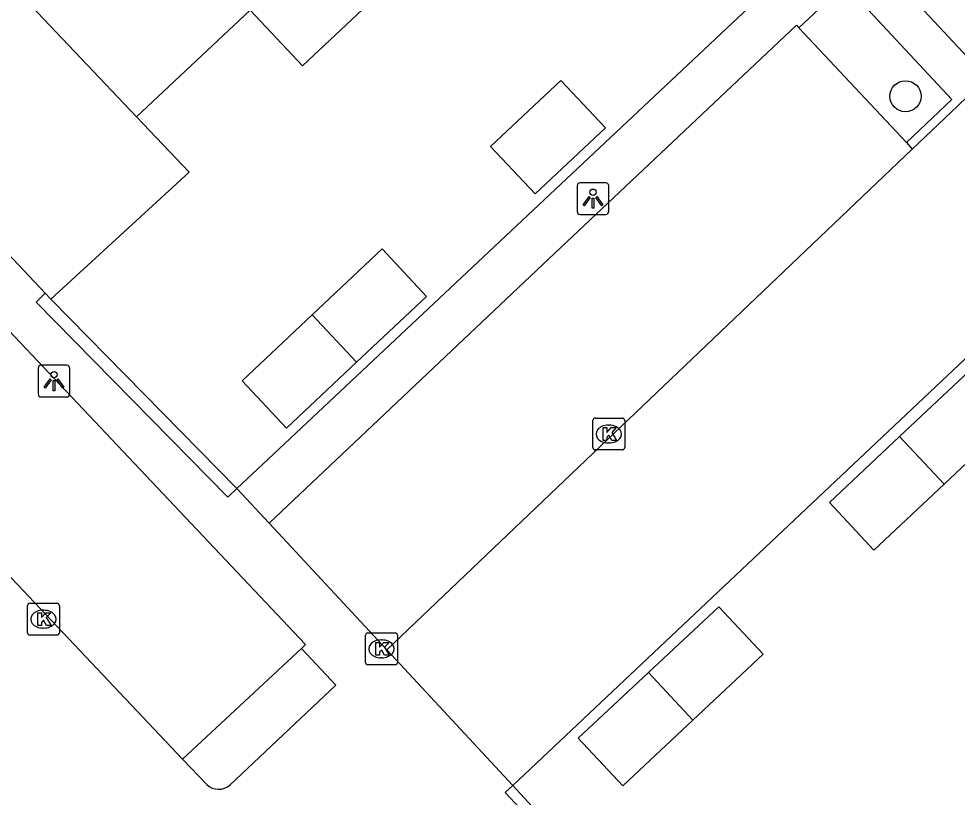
# Model space of a CAD drawing. Extents: x 162542 to 163144, y 380786 to 381511.
# Drawn here: x 162816.33 to 162845.82, y 381329.56 to 381354.01 of the extents above; entities that cross this region are included whole.
import ezdxf

# ---------------------------------------------------------------- set-up
doc = ezdxf.new("R2010")
doc.units = 0
for name, color, linetype in [('IMGEO_Boom', 7, 'Continuous'), ('IMGEO_Groenvoorziening', 7, 'Continuous'), ('IMGEO_Kolk', 7, 'Continuous'), ('IMGEO_Lichtpunt', 7, 'Continuous'), ('IMGEO_Muur', 7, 'Continuous'), ('IMGEO_Pand', 7, 'Continuous'), ('IMGEO_Parkeervlak_open', 7, 'Continuous'), ('IMGEO_Rijbaan_lokaal_open', 7, 'Continuous'), ('IMGEO_Voetpad_open', 7, 'Continuous')]:
    doc.layers.add(name, color=color, linetype=linetype)

msp = doc.modelspace()

# ---------------------------------------------------------------- linework, layer by layer
at = {"layer": 'IMGEO_Boom'}
msp.add_circle((162844.189, 381351.574), 0.489, dxfattribs=at)
at = {"layer": 'IMGEO_Groenvoorziening'}
msp.add_lwpolyline([(162837.829, 381323.42), (162831.86, 381329.93)], dxfattribs=at)
at = {"layer": 'IMGEO_Kolk'}
for p, q in [((162834.368, 381340.539), (162834.368, 381341.391)), ((162834.443, 381341.465), (162835.295, 381341.465)), ((162835.369, 381341.391), (162835.369, 381340.539)), ((162834.856, 381341.245), (162834.881, 381341.245)), ((162834.879, 381340.685), (162834.854, 381340.685)), ((162835.295, 381340.465), (162834.443, 381340.465)), ((162816.608, 381334.724), (162816.608, 381335.576)), ((162816.683, 381335.65), (162817.535, 381335.65)), ((162817.609, 381335.576), (162817.609, 381334.724)), ((162817.096, 381335.43), (162817.121, 381335.43)), ((162817.535, 381334.65), (162816.683, 381334.65)), ((162817.119, 381334.87), (162817.094, 381334.87)), ((162827.227, 381333.791), (162827.227, 381334.643)), ((162827.302, 381334.717), (162828.154, 381334.717)), ((162828.228, 381334.643), (162828.228, 381333.791)), ((162827.715, 381334.497), (162827.74, 381334.497)), ((162828.154, 381333.717), (162827.302, 381333.717)), ((162827.738, 381333.937), (162827.713, 381333.937))]:
    msp.add_line(p, q, dxfattribs=at)
for points in [[(162834.368, 381340.539), (162834.368, 381341.391)], [(162834.443, 381341.465), (162835.295, 381341.465)], [(162835.369, 381341.391), (162835.369, 381340.539)], [(162834.689, 381341.165), (162834.812, 381341.165), (162834.812, 381341.014), (162834.942, 381341.165), (162835.106, 381341.165), (162834.96, 381341.014), (162835.113, 381340.765), (162834.961, 381340.765), (162834.876, 381340.929), (162834.812, 381340.862), (162834.812, 381340.765), (162834.689, 381340.765), (162834.689, 381341.165)], [(162835.295, 381340.465), (162834.443, 381340.465)], [(162816.608, 381334.724), (162816.608, 381335.576)], [(162816.683, 381335.65), (162817.535, 381335.65)], [(162817.609, 381335.576), (162817.609, 381334.724)], [(162816.929, 381335.35), (162817.052, 381335.35), (162817.052, 381335.199), (162817.182, 381335.35), (162817.346, 381335.35), (162817.2, 381335.199), (162817.353, 381334.95), (162817.201, 381334.95), (162817.116, 381335.114), (162817.052, 381335.047), (162817.052, 381334.95), (162816.929, 381334.95), (162816.929, 381335.35)], [(162817.535, 381334.65), (162816.683, 381334.65)], [(162827.227, 381333.791), (162827.227, 381334.643)], [(162827.302, 381334.717), (162828.154, 381334.717)], [(162828.228, 381334.643), (162828.228, 381333.791)], [(162827.548, 381334.417), (162827.671, 381334.417), (162827.671, 381334.266), (162827.801, 381334.417), (162827.965, 381334.417), (162827.819, 381334.266), (162827.972, 381334.017), (162827.82, 381334.017), (162827.735, 381334.181), (162827.671, 381334.114), (162827.671, 381334.017), (162827.548, 381334.017), (162827.548, 381334.417)], [(162828.154, 381333.717), (162827.302, 381333.717)]]:
    msp.add_lwpolyline(points, dxfattribs=at)
for centre, start, end in [((162834.445, 381341.389), 91.552, 178.448), ((162834.445, 381341.389), 91.552, 178.448), ((162835.293, 381341.389), 1.552, 88.448), ((162835.293, 381341.389), 1.552, 88.448), ((162834.445, 381340.541), 181.552, 268.448), ((162834.445, 381340.541), 181.552, 268.448), ((162835.293, 381340.541), 271.552, 358.448), ((162835.293, 381340.541), 271.552, 358.448), ((162816.685, 381335.574), 91.552, 178.448), ((162816.685, 381335.574), 91.552, 178.448), ((162817.533, 381335.574), 1.552, 88.448), ((162817.533, 381335.574), 1.552, 88.448), ((162816.685, 381334.726), 181.552, 268.448), ((162816.685, 381334.726), 181.552, 268.448), ((162817.533, 381334.726), 271.552, 358.448), ((162817.533, 381334.726), 271.552, 358.448), ((162827.304, 381334.641), 91.552, 178.448), ((162827.304, 381334.641), 91.552, 178.448), ((162828.152, 381334.641), 1.552, 88.448), ((162828.152, 381334.641), 1.552, 88.448), ((162827.304, 381333.793), 181.552, 268.448), ((162827.304, 381333.793), 181.552, 268.448), ((162828.152, 381333.793), 271.552, 358.448), ((162828.152, 381333.793), 271.552, 358.448)]:
    msp.add_arc(centre, 0.0765, start, end, dxfattribs=at)
for centre, major_axis, ratio, start_param, end_param in [((162834.855, 381340.965), (-0.387, 0.002), 0.722429, 4.712389, 7.853982), ((162834.88, 381340.965), (-0.39, 0.002), 0.717154, 1.570796, 4.712389), ((162817.095, 381335.15), (-0.387, 0.002), 0.722429, 4.712389, 7.853982), ((162817.12, 381335.15), (-0.39, 0.002), 0.717154, 1.570796, 4.712389), ((162827.714, 381334.217), (-0.387, 0.002), 0.722429, 4.712389, 7.853982), ((162827.739, 381334.217), (-0.39, 0.002), 0.717154, 1.570796, 4.712389)]:
    msp.add_ellipse(centre, major_axis=major_axis, ratio=ratio, start_param=start_param, end_param=end_param, dxfattribs=at)
at = {"layer": 'IMGEO_Lichtpunt'}
for p, q in [((162833.875, 381348.762), (162833.875, 381347.955)), ((162833.875, 381348.762), (162833.875, 381347.955)), ((162834.777, 381348.857), (162833.969, 381348.857)), ((162834.777, 381348.857), (162833.969, 381348.857)), ((162834.871, 381347.955), (162834.871, 381348.762)), ((162834.871, 381347.955), (162834.871, 381348.762)), ((162833.969, 381347.861), (162834.777, 381347.861)), ((162833.969, 381347.861), (162834.777, 381347.861)), ((162816.942, 381343.031), (162816.942, 381342.224)), ((162816.942, 381343.031), (162816.942, 381342.224)), ((162817.844, 381343.126), (162817.036, 381343.126)), ((162817.844, 381343.126), (162817.036, 381343.126)), ((162817.938, 381342.224), (162817.938, 381343.031)), ((162817.938, 381342.224), (162817.938, 381343.031)), ((162817.036, 381342.13), (162817.844, 381342.13)), ((162817.036, 381342.13), (162817.844, 381342.13))]:
    msp.add_line(p, q, dxfattribs=at)
for points in [[(162834.249, 381348.426), (162834.288, 381348.398), (162834.1, 381348.136), (162834.062, 381348.163), (162834.249, 381348.426)], [(162834.351, 381348.378), (162834.398, 381348.378), (162834.398, 381348.056), (162834.351, 381348.056), (162834.351, 381348.378)], [(162834.461, 381348.398), (162834.499, 381348.425), (162834.686, 381348.163), (162834.647, 381348.135), (162834.461, 381348.398)], [(162817.316, 381342.695), (162817.355, 381342.667), (162817.167, 381342.405), (162817.129, 381342.432), (162817.316, 381342.695)], [(162817.418, 381342.647), (162817.465, 381342.647), (162817.465, 381342.325), (162817.418, 381342.325), (162817.418, 381342.647)], [(162817.528, 381342.667), (162817.566, 381342.694), (162817.753, 381342.432), (162817.714, 381342.404), (162817.528, 381342.667)]]:
    msp.add_lwpolyline(points, dxfattribs=at)
for centre in [(162834.374, 381348.56), (162817.441, 381342.829)]:
    msp.add_circle(centre, 0.0994, dxfattribs=at)
for centre, start, end in [((162833.969, 381348.762), 90, 180), ((162833.969, 381348.762), 90, 180), ((162834.777, 381348.762), 0, 90), ((162834.777, 381348.762), 0, 90), ((162833.969, 381347.955), 180, 270), ((162833.969, 381347.955), 180, 270), ((162834.777, 381347.955), 270, 0), ((162834.777, 381347.955), 270, 360), ((162817.036, 381343.031), 90, 180), ((162817.036, 381343.031), 90, 180), ((162817.844, 381343.031), 0, 90), ((162817.844, 381343.031), 0, 90), ((162817.036, 381342.224), 180, 270), ((162817.036, 381342.224), 180, 270), ((162817.844, 381342.224), 270, 0), ((162817.844, 381342.224), 270, 360)]:
    msp.add_arc(centre, 0.0946, start, end, dxfattribs=at)
at = {"layer": 'IMGEO_Muur'}
for points in [[(162817.167, 381345.386), (162816.878, 381345.112), (162822.899, 381338.98), (162823.189, 381339.252)], [(162823.189, 381339.252), (162817.344, 381345.198)], [(162823.189, 381339.252), (162817.344, 381345.198)], [(162837.829, 381323.42), (162831.86, 381329.93)]]:
    msp.add_lwpolyline(points, dxfattribs=at)
at = {"layer": 'IMGEO_Pand'}
for points in [[(162813.03, 381358.314), (162820.037, 381350.925)], [(162823.601, 381354.282), (162825.248, 381352.534), (162829.361, 381356.408)], [(162817.167, 381345.386), (162808.765, 381354.3)], [(162820.037, 381350.925), (162823.601, 381354.282)], [(162834.769, 381350.583), (162832.553, 381348.506), (162831.153, 381349.997), (162833.368, 381352.072), (162834.769, 381350.583)], [(162820.037, 381350.925), (162821.684, 381349.188), (162817.344, 381345.198)], [(162825.547, 381344.707), (162827.748, 381346.78), (162829.147, 381345.289), (162826.949, 381343.218)], [(162817.344, 381345.198), (162817.167, 381345.386)], [(162826.949, 381343.218), (162824.75, 381341.148), (162823.348, 381342.637), (162825.547, 381344.707)], [(162825.547, 381344.707), (162826.949, 381343.218)], [(162845.401, 381339.392), (162847.602, 381341.461), (162846.202, 381342.951), (162843.998, 381340.883)], [(162843.998, 381340.883), (162841.798, 381338.818), (162843.199, 381337.322), (162845.401, 381339.392)], [(162843.998, 381340.883), (162845.401, 381339.392)], [(162837.513, 381331.982), (162839.719, 381334.047), (162838.322, 381335.539), (162836.116, 381333.475)], [(162836.116, 381333.475), (162833.91, 381331.41), (162835.308, 381329.918), (162837.513, 381331.982)], [(162836.116, 381333.475), (162837.513, 381331.982)]]:
    msp.add_lwpolyline(points, dxfattribs=at)
at = {"layer": 'IMGEO_Parkeervlak_open'}
for points in [[(162840.84, 381353.72), (162844.218, 381350.117)], [(162825.212, 381334.233), (162821.48, 381330.755)]]:
    msp.add_lwpolyline(points, dxfattribs=at)
at = {"layer": 'IMGEO_Rijbaan_lokaal_open'}
for points in [[(162831.86, 381329.93), (162855.45, 381352.176), (162886.791, 381381.672)], [(162825.212, 381334.233), (162825.342, 381334.355), (162807.957, 381352.744), (162804.1, 381349.139), (162821.48, 381330.755)], [(162846.747, 381352.149), (162845.83, 381351.275), (162844.405, 381349.917)], [(162844.405, 381349.917), (162827.898, 381334.19)], [(162824.203, 381338.162), (162823.189, 381339.252)], [(162827.898, 381334.19), (162824.203, 381338.162)], [(162822.97, 381329.945), (162826.296, 381333.075), (162825.212, 381334.233)], [(162827.898, 381334.19), (162831.86, 381329.93)], [(162821.48, 381330.755), (162822.237, 381329.955)], [(162831.86, 381329.93), (162831.614, 381329.7), (162837.66, 381323.258), (162837.829, 381323.42)]]:
    msp.add_lwpolyline(points, dxfattribs=at)
msp.add_arc((162822.609, 381330.348), 0.541, 226.5609, 311.8759, dxfattribs=at)
at = {"layer": 'IMGEO_Voetpad_open'}
for points in [[(162878.09, 381390.885), (162851.755, 381366.101), (162824.174, 381340.177), (162823.189, 381339.252)], [(162859.81, 381371.564), (162859.729, 381371.652), (162850.249, 381362.722), (162843.132, 381356.025), (162846.747, 381352.149)], [(162844.218, 381350.117), (162845.65, 381351.468), (162842.286, 381355.089), (162840.84, 381353.72)], [(162824.203, 381338.162), (162832.984, 381346.464), (162840.761, 381353.805), (162840.84, 381353.72)], [(162844.218, 381350.117), (162844.405, 381349.917)]]:
    msp.add_lwpolyline(points, dxfattribs=at)

doc.saveas('drawing.dxf')
